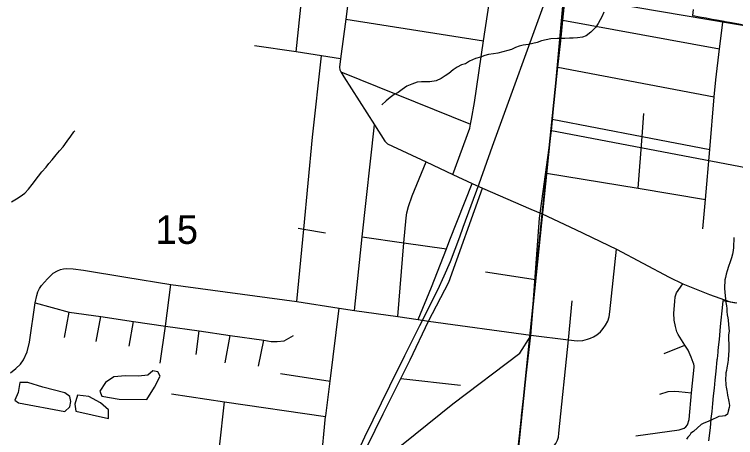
# Model space of a CAD drawing. Extents: x 0 to 34, y -3.9 to 26.2.
# Drawn here: x 6.42 to 7.473, y 19.289 to 19.908 of the extents above; entities that cross this region are included whole.
import ezdxf

# ---------------------------------------------------------------- set-up
doc = ezdxf.new("R2010")
doc.units = 0
for name, color, linetype in [('GM_X_City_Street', 7, 'Continuous'), ('GM_X_County_Road', 7, 'Continuous'), ('GM_X_Interchange_Ramps', 7, 'Continuous'), ('GM_X_Minor_Lake', 7, 'Continuous'), ('GM_X_Minor_River', 7, 'Continuous'), ('GM_X_Rail_Line', 7, 'Continuous'), ('GM_X_Section', 7, 'Continuous'), ('GM_X_Section_Text', 7, 'Continuous'), ('GM_X_State_Shield', 7, 'Continuous')]:
    doc.layers.add(name, color=color, linetype=linetype)

msp = doc.modelspace()

# ---------------------------------------------------------------- linework, layer by layer
at = {"layer": 'GM_X_City_Street'}
for p, q in [((6.8308, 19.8528), (6.8451, 19.9898)), ((6.9035, 19.9008), (7.1047, 19.8692)), ((7.2205, 19.8992), (7.4493, 19.8576)), ((7.2132, 19.8305), (7.4414, 19.7873)), ((6.8964, 19.824), (7.0857, 19.7471)), ((7.1803, 19.5199), (7.1077, 19.531)), ((6.4927, 19.4355), (6.4994, 19.4727)), ((6.5389, 19.4296), (6.5456, 19.466)), ((6.587, 19.4229), (6.5936, 19.459)), ((6.685, 19.4105), (6.6895, 19.4451)), ((6.7273, 19.3986), (6.7349, 19.4385)), ((6.7758, 19.3934), (6.7838, 19.4314)), ((7.3684, 19.4119), (7.3987, 19.4242)), ((6.8082, 19.3828), (6.8806, 19.3716)), ((6.9838, 19.3754), (7.071, 19.3658))]:
    msp.add_line(p, q, dxfattribs=at)
for points in [[(7.0598, 19.6739), (7.0846, 19.7416), (7.0857, 19.7471), (7.0871, 19.7545), (7.0914, 19.7791), (7.1047, 19.8692), (7.1137, 19.9307), (7.1169, 19.9525)], [(7.4248, 19.5942), (7.4285, 19.6374), (7.4348, 19.7105), (7.4414, 19.7873), (7.4436, 19.8123), (7.4493, 19.8576), (7.4542, 19.8957)], [(6.8959, 19.843), (6.8681, 19.8472), (6.8308, 19.8528), (6.7704, 19.8619)], [(6.8319, 19.4881), (6.8421, 19.594), (6.8547, 19.7283), (6.8681, 19.8472)], [(7.205, 19.7546), (7.336, 19.7295), (7.4348, 19.7105)], [(7.3302, 19.6537), (7.336, 19.7295), (7.3386, 19.763)], [(6.9164, 19.4749), (6.9276, 19.5824), (6.9452, 19.7465)], [(6.9794, 19.466), (6.9881, 19.574), (6.9916, 19.6106), (6.9928, 19.6177), (6.9952, 19.6269), (7.0006, 19.6424), (7.0209, 19.6922)], [(7.1965, 19.6759), (7.3302, 19.6537), (7.4285, 19.6374)], [(7.0091, 19.4619), (7.0287, 19.5092), (7.0505, 19.5652), (7.0555, 19.5781), (7.0879, 19.6607)], [(6.8341, 19.5954), (6.8421, 19.594), (6.8739, 19.5885)], [(6.9276, 19.5824), (6.9881, 19.574), (7.0505, 19.5652)], [(6.6324, 19.398), (6.6402, 19.4522), (6.6478, 19.5131)], [(7.3271, 19.2919), (7.3902, 19.3004), (7.3975, 19.3029), (7.3999, 19.3047), (7.4025, 19.3077), (7.4046, 19.3157), (7.4083, 19.3547), (7.4119, 19.3922), (7.4119, 19.3941), (7.4117, 19.3966), (7.4109, 19.399), (7.4077, 19.4065), (7.4034, 19.4168), (7.3987, 19.4242), (7.3886, 19.4398), (7.387, 19.4437), (7.3847, 19.4515), (7.3828, 19.4609), (7.3826, 19.4712), (7.3837, 19.4879), (7.3844, 19.4949), (7.3863, 19.5008), (7.3955, 19.5139)], [(6.4501, 19.4863), (6.4994, 19.4727), (6.5456, 19.466), (6.5936, 19.459), (6.6402, 19.4522), (6.6895, 19.4451), (6.7349, 19.4385), (6.7838, 19.4314), (6.7947, 19.4298), (6.8035, 19.4296), (6.8134, 19.4306), (6.8272, 19.4383)], [(7.1548, 19.267), (7.1832, 19.2648), (7.1877, 19.2651), (7.1915, 19.2663), (7.195, 19.2676), (7.1995, 19.2702), (7.2035, 19.2732), (7.2068, 19.2763), (7.2102, 19.2805), (7.2126, 19.2852), (7.2139, 19.29), (7.2147, 19.2955), (7.2286, 19.4323), (7.234, 19.4893)], [(6.8626, 19.1982), (6.8677, 19.2528), (6.8741, 19.3198), (6.8742, 19.321), (6.8806, 19.3716), (6.8938, 19.4782)], [(6.6489, 19.3532), (6.7265, 19.3416), (6.8741, 19.3198)], [(7.3618, 19.3527), (7.3743, 19.3566), (7.384, 19.3572), (7.3899, 19.3566), (7.4083, 19.3547)], [(6.7117, 19.2109), (6.719, 19.2751), (6.7265, 19.3416)]]:
    msp.add_lwpolyline(points, dxfattribs=at)
at = {"layer": 'GM_X_County_Road'}
msp.add_line((7.1548, 19.2692), (7.1598, 19.3192), dxfattribs=at)
for points in [[(7.19, 19.616), (7.1965, 19.6759), (7.205, 19.7546), (7.2132, 19.8305), (7.2174, 19.8691), (7.2205, 19.8992), (7.232, 20.0102), (7.2392, 20.0793), (7.2626, 20.3339), (7.2648, 20.3579), (7.2724, 20.4369), (7.289, 20.6105), (7.2945, 20.6675), (7.3089, 20.8445), (7.3161, 20.9)], [(6.9105, 19.9543), (6.9035, 19.9008), (6.8959, 19.843), (6.8943, 19.8308), (6.895, 19.8266), (6.8964, 19.824), (6.9005, 19.8166), (6.9452, 19.7465), (6.9605, 19.7226), (6.9645, 19.7187), (7.0209, 19.6922), (7.0598, 19.6739), (7.0879, 19.6607), (7.1029, 19.6536), (7.1736, 19.6231), (7.19, 19.616), (7.2391, 19.5933), (7.2985, 19.5645), (7.3754, 19.5238), (7.3955, 19.5139), (7.4346, 19.4983), (7.4648, 19.4876), (7.4728, 19.4861)], [(6.9191, 19.2454), (6.9346, 19.2763), (6.9579, 19.3237), (6.9838, 19.3754), (6.9974, 19.4027), (7.0241, 19.4593), (7.0539, 19.5163), (7.1029, 19.6536)], [(7.1598, 19.3192), (7.1601, 19.3212), (7.1737, 19.4387), (7.1803, 19.5199), (7.19, 19.616)], [(6.414, 19.3839), (6.4219, 19.3902), (6.4284, 19.3964), (6.433, 19.4027), (6.4383, 19.4143), (6.4417, 19.4289), (6.4501, 19.4863), (6.4525, 19.497), (6.4539, 19.5022), (6.4563, 19.5071), (6.4592, 19.5117), (6.468, 19.5213), (6.4763, 19.5294), (6.4827, 19.5328), (6.4871, 19.5347), (6.4911, 19.5357), (6.4954, 19.5365), (6.5055, 19.5358), (6.5203, 19.5337), (6.5823, 19.5238), (6.6478, 19.5131), (6.8319, 19.4881), (6.8938, 19.4782), (6.9164, 19.4749), (6.9794, 19.466), (7.0091, 19.4619), (7.0241, 19.4593), (7.1737, 19.4387), (7.2286, 19.4323), (7.2411, 19.4308), (7.2497, 19.4313), (7.2566, 19.4328), (7.261, 19.4346), (7.2651, 19.4364), (7.2699, 19.4392), (7.2753, 19.4437), (7.2793, 19.4486), (7.2829, 19.4534), (7.2859, 19.4594), (7.2878, 19.4659), (7.289, 19.4731), (7.2985, 19.5645)]]:
    msp.add_lwpolyline(points, dxfattribs=at)
at = {"layer": 'GM_X_Interchange_Ramps'}
for points in [[(7.4106, 19.9147), (7.4098, 19.9061), (7.4105, 19.906), (7.4198, 19.9043), (7.4291, 19.9026), (7.4297, 19.9025), (7.4384, 19.9009), (7.4477, 19.8992), (7.4555, 19.8978), (7.457, 19.8975), (7.4574, 19.8974), (7.4664, 19.8958), (7.4825, 19.8928)], [(7.4745, 19.4856), (7.4541, 19.4892), (7.4535, 19.4836), (7.4503, 19.4516), (7.4484, 19.4327), (7.4476, 19.4252), (7.4468, 19.4166), (7.4465, 19.4139), (7.4456, 19.4044), (7.4454, 19.4026), (7.4437, 19.3865), (7.4424, 19.3729), (7.4412, 19.3613), (7.44, 19.3501), (7.4389, 19.3388), (7.4377, 19.3275), (7.4367, 19.3173), (7.4366, 19.3162), (7.4353, 19.3035), (7.4333, 19.2843)]]:
    msp.add_lwpolyline(points, dxfattribs=at)
at = {"layer": 'GM_X_Minor_Lake'}
for points in [[(6.6325, 19.379), (6.6292, 19.3855), (6.6216, 19.3868), (6.6143, 19.3805), (6.6009, 19.3788), (6.5819, 19.3796), (6.5648, 19.378), (6.5525, 19.3695), (6.5446, 19.3568), (6.5471, 19.3499), (6.5725, 19.3452), (6.6128, 19.3448), (6.6242, 19.3628)], [(6.6242, 19.3628), (6.6325, 19.379)], [(6.4935, 19.3274), (6.5005, 19.3341), (6.5022, 19.342), (6.5008, 19.3493), (6.4933, 19.3544), (6.4612, 19.363), (6.4393, 19.3699), (6.4275, 19.3698), (6.4249, 19.355), (6.4201, 19.3437), (6.4254, 19.3402)], [(6.5118, 19.3513), (6.5078, 19.3381), (6.5095, 19.3278), (6.5571, 19.317), (6.557, 19.3299), (6.5454, 19.34), (6.5281, 19.3491)], [(6.5281, 19.3491), (6.5118, 19.3513)], [(6.4254, 19.3402), (6.4935, 19.3274)]]:
    msp.add_lwpolyline(points, dxfattribs=at)
at = {"layer": 'GM_X_Minor_River'}
for points in [[(7.2804, 19.9109), (7.2779, 19.9053), (7.2747, 19.8997), (7.2722, 19.8945), (7.2685, 19.8889), (7.2614, 19.882), (7.2544, 19.8766), (7.249, 19.8746), (7.2417, 19.8733), (7.2356, 19.8732), (7.2303, 19.8731), (7.2234, 19.8726), (7.2128, 19.8726), (7.2029, 19.8719), (7.1891, 19.8691), (7.1829, 19.8667), (7.1702, 19.8638), (7.1626, 19.8626), (7.1568, 19.8613), (7.1511, 19.8596), (7.1456, 19.8564), (7.1399, 19.8551), (7.133, 19.8532), (7.1257, 19.8512), (7.1192, 19.8503), (7.1119, 19.8491), (7.1065, 19.8478), (7.1004, 19.8454), (7.0927, 19.8434), (7.0842, 19.8396), (7.0783, 19.8357), (7.0722, 19.834), (7.0663, 19.8308), (7.0601, 19.8269), (7.0538, 19.8215), (7.0484, 19.8179), (7.0425, 19.8143), (7.0355, 19.8108), (7.0264, 19.8093), (7.0138, 19.8094), (7.0077, 19.8086), (7, 19.8058), (6.9927, 19.8027), (6.986, 19.7981), (6.9801, 19.7937), (6.9743, 19.7909), (6.9681, 19.7863), (6.9622, 19.7812), (6.9559, 19.7757)], [(6.4547, 19.6711), (6.4599, 19.6778), (6.4662, 19.6843), (6.4699, 19.6899), (6.475, 19.695), (6.4806, 19.7024), (6.4854, 19.7083), (6.491, 19.7141), (6.4966, 19.7226), (6.5018, 19.73), (6.5063, 19.7359), (6.5079, 19.7378)], [(6.4152, 19.634), (6.4226, 19.6383), (6.428, 19.6414), (6.4351, 19.6465), (6.4403, 19.6523), (6.4458, 19.659), (6.4547, 19.6711)], [(7.4702, 19.5818), (7.4696, 19.567), (7.469, 19.5625), (7.468, 19.5575), (7.4666, 19.5519), (7.4645, 19.5459), (7.4623, 19.5395), (7.4605, 19.5331), (7.4588, 19.5279), (7.4578, 19.523), (7.4569, 19.52), (7.4564, 19.5078), (7.4569, 19.5013), (7.4577, 19.4922), (7.4582, 19.4864), (7.4592, 19.4818), (7.4598, 19.478), (7.46, 19.4734), (7.4605, 19.4688), (7.4615, 19.4642), (7.4617, 19.4608), (7.4622, 19.4547), (7.4628, 19.449), (7.463, 19.4448), (7.4624, 19.4395), (7.4621, 19.4334), (7.4626, 19.4254), (7.4626, 19.417), (7.462, 19.4026), (7.4615, 19.3988), (7.46, 19.3909), (7.4595, 19.3871), (7.4585, 19.3837), (7.4581, 19.3723), (7.4583, 19.3693), (7.4586, 19.3658), (7.4588, 19.3628), (7.4598, 19.3582), (7.4604, 19.3551), (7.461, 19.3513), (7.4623, 19.3444), (7.4629, 19.3417), (7.4635, 19.3363), (7.463, 19.3333), (7.4616, 19.3277), (7.4606, 19.3235), (7.4575, 19.321), (7.4536, 19.3204), (7.4483, 19.3198), (7.4444, 19.3181), (7.4401, 19.316), (7.4327, 19.3125), (7.4261, 19.3101), (7.4225, 19.3083), (7.4114, 19.2981), (7.4075, 19.2956), (7.4058, 19.2926), (7.4027, 19.2897), (7.401, 19.2871)]]:
    msp.add_lwpolyline(points, dxfattribs=at)
at = {"layer": 'GM_X_Rail_Line'}
msp.add_line((7.7276, 19.6377), (7.204, 19.7377), dxfattribs=at)
for points in [[(7.204, 19.7377), (7.2256, 19.9791), (7.2586, 20.3343), (7.3157, 20.9)], [(6.4949, 18.2415), (6.5465, 18.3657), (6.6905, 18.7136), (6.7227, 18.792), (6.7755, 18.9187), (6.8279, 19.0453), (6.8674, 19.1406), (6.8911, 19.1979), (6.9071, 19.2364), (6.9196, 19.2649), (6.9312, 19.2902), (6.9677, 19.365), (6.9896, 19.409), (7.0117, 19.4529), (7.0377, 19.5051), (7.0469, 19.5255), (7.0562, 19.5468), (7.0699, 19.5827), (7.0748, 19.5969), (7.098, 19.6602), (7.1178, 19.7152), (7.1979, 19.9367)], [(5.7241, 16.9743), (5.8452, 17.029), (5.873, 17.0335), (5.8979, 17.2837), (6.0426, 17.4881), (6.3175, 17.8683), (6.3835, 17.9611), (6.4086, 18.0098), (6.517, 18.2722), (6.6945, 18.7013), (6.8945, 19.188), (6.9673, 19.2641), (7.0598, 19.3383), (7.1575, 19.4128), (7.1736, 19.4378), (7.1863, 19.6097), (7.204, 19.7377)]]:
    msp.add_lwpolyline(points, dxfattribs=at)
at = {"layer": 'GM_X_Section'}
for points in [[(6.1758, 20.0989), (7.2234, 19.9362), (7.1209, 18.9374), (6.0727, 19.072)], [(7.2234, 19.9362), (8.165, 19.7765), (8.0693, 18.7631), (7.1209, 18.9374)]]:
    msp.add_lwpolyline(points, close=True, dxfattribs=at)
at = {"layer": 'GM_X_State_Shield'}
msp.add_lwpolyline([(7.5857, 20.9), (7.3179, 20.9), (7.2234, 19.9362), (8.165, 19.7765), (8.262, 20.7786)], close=True, dxfattribs=at)

# ---------------------------------------------------------------- texts
at = {"layer": 'GM_X_Section_Text'}
msp.add_text('15', height=0.04186, rotation=0, dxfattribs=at).set_placement((6.6256, 19.5723))

doc.saveas('drawing.dxf')
